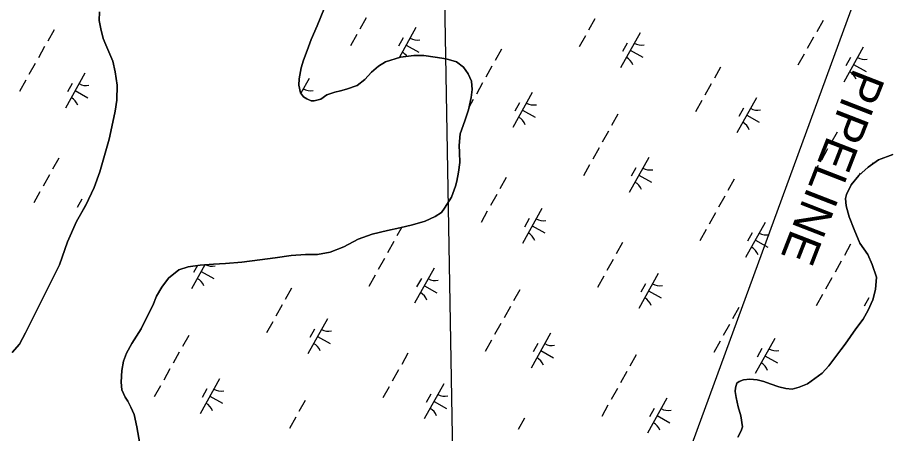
# Model space of a CAD drawing. Extents: x 3923531 to 3943530, y 207391 to 229799.
# Drawn here: x 3935033 to 3936122, y 222290 to 222809 of the extents above; entities that cross this region are included whole.
import ezdxf

# ---------------------------------------------------------------- set-up
doc = ezdxf.new("R2010")
doc.units = 0
for name, color, linetype in [('V-GRID-MAJR', 7, 'Continuous'), ('V-TOPO-SHOR', 7, 'Continuous'), ('V-UTIL-IDEN', 7, 'Continuous'), ('V-UTIL-LINE', 7, 'Continuous'), ('V-WETL-SWMP', 7, 'Continuous')]:
    doc.layers.add(name, color=color, linetype=linetype)

msp = doc.modelspace()

# ---------------------------------------------------------------- linework, layer by layer
at = {"layer": 'V-GRID-MAJR'}
msp.add_spline([(3935779.9, 210874.8), (3935760.8, 211942.6), (3935652.4, 218002.6), (3935544, 224062.6), (3935501.8, 226418.9)], degree=3, dxfattribs=at)
at = {"layer": 'V-TOPO-SHOR'}
for points in [[(3935026.3, 222390.6), (3935035.4, 222401.3), (3935042.9, 222415.2), (3935085.5, 222500.2), (3935095.4, 222528.8), (3935106.8, 222554.2), (3935118.2, 222574.5), (3935128.9, 222596.7), (3935135.6, 222616.2), (3935140.7, 222633.6), (3935147.4, 222657), (3935152.1, 222678.1), (3935154.8, 222692), (3935156.8, 222705.9), (3935157.5, 222724.5), (3935155.1, 222741.2), (3935151.9, 222754.2), (3935143.1, 222774.8), (3935139.9, 222782.8), (3935139.1, 222786.3), (3935137.5, 222792.7), (3935135.1, 222805), (3935135.4, 222816.1)], [(3935386, 222714.8), (3935384, 222724.4), (3935384.3, 222732.3), (3935387.1, 222746.2), (3935389.8, 222755.7), (3935394.2, 222767.6), (3935399.3, 222781.5), (3935406.8, 222798.6), (3935416.2, 222820.9)], [(3935186.8, 222269.9), (3935181.9, 222298), (3935178.7, 222313.5), (3935174.3, 222322.6), (3935170.7, 222330.1), (3935167.2, 222334.9), (3935163.2, 222344.4), (3935162.3, 222353.9), (3935163.1, 222368.2), (3935165.4, 222380.1), (3935169, 222390.1), (3935175.7, 222402), (3935187.2, 222420.3), (3935195.1, 222436.6), (3935201.8, 222449.3), (3935206.5, 222461.2), (3935213.2, 222472.3), (3935221.5, 222483.5), (3935234.2, 222493.8), (3935246.1, 222497.8), (3935260.8, 222499.8), (3935277.4, 222501.1), (3935292.5, 222501.9), (3935312.7, 222503.5), (3935335.3, 222506.4), (3935354.4, 222508.8), (3935374.6, 222512), (3935392.5, 222512.9), (3935407.2, 222513.3), (3935423, 222516.1), (3935440.1, 222522.5), (3935457.9, 222532.1), (3935475.3, 222538.5), (3935494.4, 222542.9), (3935509.8, 222546.5), (3935525.7, 222550.1), (3935541.6, 222554.9), (3935553.9, 222560.5), (3935561.8, 222565.7), (3935565.7, 222570.9), (3935574.4, 222584.8), (3935579.5, 222598.3), (3935581.1, 222604.7), (3935583.1, 222615.8), (3935584.6, 222628.1), (3935584.2, 222640.4), (3935583.8, 222649.1), (3935585.3, 222663.8), (3935591.2, 222680.1), (3935595.6, 222693.6), (3935599.1, 222709.1), (3935600.3, 222719), (3935599.4, 222729.3), (3935595.4, 222738.4), (3935589.5, 222746.7), (3935580.7, 222753.5), (3935567.6, 222757.4), (3935554.1, 222759.3), (3935539.8, 222761.3), (3935527.5, 222761.3), (3935510.9, 222759.2), (3935492.2, 222753.6), (3935483.5, 222748), (3935474.8, 222740.5), (3935466.5, 222731.7), (3935456.6, 222724.2), (3935443.5, 222719.4), (3935436, 222717.4), (3935428.8, 222715.8), (3935418.9, 222712.2), (3935411.4, 222707), (3935403.1, 222705), (3935399.5, 222705), (3935393.9, 222707.3), (3935390, 222709.7), (3935386, 222714.8)], [(3936124.7, 222637.9), (3936107.2, 222631.1), (3936094.2, 222621.9), (3936082.3, 222611.6), (3936072.8, 222600), (3936067.3, 222588.1), (3936065.7, 222582.9), (3936066.5, 222573.8), (3936070.5, 222560.3), (3936076.5, 222544.1), (3936083.7, 222527.4), (3936093.7, 222513.2), (3936099.3, 222500.5), (3936104.5, 222485), (3936103.3, 222469.5), (3936099.8, 222456.4), (3936094.2, 222443.7), (3936087.9, 222432.6), (3936078.8, 222420.3), (3936065.4, 222401.2), (3936054.7, 222386.9), (3936045.2, 222374.1), (3936036.9, 222365), (3936027.8, 222358.2), (3936018.3, 222351.9), (3936008, 222347.5), (3935999.3, 222345.1), (3935991.3, 222345.8), (3935982.6, 222347.8), (3935971.9, 222351.7), (3935963.9, 222354.5), (3935955.6, 222356.8), (3935946.5, 222357.6), (3935938.5, 222356.8), (3935933.4, 222354.8), (3935930.2, 222352.4), (3935928.6, 222346.9), (3935928.2, 222342.1), (3935929.5, 222334.6), (3935931.9, 222323), (3935935.5, 222311.6), (3935937.5, 222298.1), (3935935.9, 222292.9), (3935931.6, 222285)]]:
    msp.add_lwpolyline(points, dxfattribs=at)
at = {"layer": 'V-UTIL-LINE'}
msp.add_lwpolyline([(3936636.4, 224015.9), (3936525.6, 224056.2), (3935321.3, 220766.2), (3935347.7, 220401.8), (3934871.3, 219561.1), (3934439.5, 219247.4), (3932085.9, 216616.8), (3928247.6, 212430.3)], dxfattribs=at)
at = {"layer": 'V-WETL-SWMP'}
for p, q in [((3935135.4, 222816.1), (3935135.1, 222805)), ((3935416.2, 222820.9), (3935406.8, 222798.6)), ((3935135.1, 222805), (3935137.5, 222792.7)), ((3935468, 222808.4), (3935460.2, 222794.5)), ((3935753.2, 222807.2), (3935745.4, 222793.2)), ((3936037.8, 222805.1), (3936029.9, 222791.1)), ((3935078.6, 222793.5), (3935070.8, 222779.5)), ((3935137.5, 222792.7), (3935139.1, 222786.3)), ((3935406.8, 222798.6), (3935399.3, 222781.5)), ((3935530, 222796.3), (3935509, 222758.7)), ((3935139.1, 222786.3), (3935139.9, 222782.8)), ((3935139.9, 222782.8), (3935143.1, 222774.8)), ((3935399.3, 222781.5), (3935394.2, 222767.6)), ((3935456.3, 222787.5), (3935448.5, 222773.5)), ((3935514, 222783.4), (3935508.1, 222773)), ((3935741.5, 222786.2), (3935733.7, 222772.3)), ((3935809.6, 222789.8), (3935785.2, 222746.1)), ((3936026, 222784.2), (3936018.2, 222770.2)), ((3935066.9, 222772.6), (3935059.1, 222758.6)), ((3935143.1, 222774.8), (3935151.9, 222754.2)), ((3935517.8, 222774.4), (3935533.5, 222765.7)), ((3935793.6, 222777), (3935787.7, 222766.5)), ((3936088, 222772), (3936063.6, 222728.3)), ((3935394.2, 222767.6), (3935389.8, 222755.7)), ((3935492.2, 222753.6), (3935510.9, 222759.2)), ((3935510.9, 222759.2), (3935527.5, 222761.3)), ((3935527.5, 222761.3), (3935539.8, 222761.3)), ((3935539.8, 222761.3), (3935554.1, 222759.3)), ((3935554.1, 222759.3), (3935567.6, 222757.4)), ((3935636.6, 222769.2), (3935628.8, 222755.3)), ((3935797.4, 222768), (3935813.1, 222759.2)), ((3936014.3, 222763.2), (3936006.5, 222749.2)), ((3936072, 222759.1), (3936066.2, 222748.7)), ((3935055.2, 222751.6), (3935047.4, 222737.6)), ((3935151.9, 222754.2), (3935155.1, 222741.2)), ((3935389.8, 222755.7), (3935387.1, 222746.2)), ((3935474.8, 222740.5), (3935483.5, 222748)), ((3935483.5, 222748), (3935492.2, 222753.6)), ((3935567.6, 222757.4), (3935580.7, 222753.5)), ((3935580.7, 222753.5), (3935589.5, 222746.7)), ((3935624.9, 222748.3), (3935617.1, 222734.3)), ((3936075.8, 222750.1), (3936091.5, 222741.4)), ((3935117.2, 222739.4), (3935092.8, 222695.8)), ((3935155.1, 222741.2), (3935157.5, 222724.5)), ((3935387.1, 222746.2), (3935384.3, 222732.3)), ((3935466.5, 222731.7), (3935474.8, 222740.5)), ((3935589.5, 222746.7), (3935595.4, 222738.4)), ((3935595.4, 222738.4), (3935599.4, 222729.3)), ((3935910.1, 222747), (3935902.3, 222733.1)), ((3935043.5, 222730.7), (3935035.7, 222716.7)), ((3935101.1, 222726.6), (3935095.3, 222716.1)), ((3935384.3, 222732.3), (3935384, 222724.4)), ((3935396.8, 222732.9), (3935386.4, 222714.3)), ((3935456.6, 222724.2), (3935466.5, 222731.7)), ((3935599.4, 222729.3), (3935600.3, 222719)), ((3935613.2, 222727.3), (3935605.4, 222713.4)), ((3935105, 222717.6), (3935120.7, 222708.8)), ((3935157.5, 222724.5), (3935156.8, 222705.9)), ((3935384, 222724.4), (3935386, 222714.8)), ((3935418.9, 222712.2), (3935428.8, 222715.8)), ((3935428.8, 222715.8), (3935436, 222717.4)), ((3935436, 222717.4), (3935443.5, 222719.4)), ((3935443.5, 222719.4), (3935456.6, 222724.2)), ((3935600.3, 222719), (3935599.1, 222709.1)), ((3935898.4, 222726.1), (3935890.6, 222712.1)), ((3935156.8, 222705.9), (3935154.8, 222692)), ((3935386, 222714.8), (3935390, 222709.7)), ((3935390, 222709.7), (3935393.9, 222707.3)), ((3935393.9, 222707.3), (3935399.5, 222705)), ((3935399.5, 222705), (3935403.1, 222705)), ((3935403.1, 222705), (3935411.4, 222707)), ((3935411.4, 222707), (3935418.9, 222712.2)), ((3935599.1, 222709.1), (3935595.6, 222693.6)), ((3935601.5, 222706.4), (3935596.4, 222697.2)), ((3935675.2, 222715.1), (3935650.8, 222671.5)), ((3935886.7, 222705.1), (3935878.9, 222691.2)), ((3935954.8, 222708.7), (3935930.4, 222665)), ((3935595.6, 222693.6), (3935591.2, 222680.1)), ((3935659.2, 222702.3), (3935653.3, 222691.8)), ((3935938.8, 222695.8), (3935932.9, 222685.4)), ((3935154.8, 222692), (3935152.1, 222678.1)), ((3935663, 222693.3), (3935678.7, 222684.5)), ((3935781.8, 222688.1), (3935774, 222674.1)), ((3935942.6, 222686.8), (3935958.3, 222678.1)), ((3935152.1, 222678.1), (3935147.4, 222657)), ((3935591.2, 222680.1), (3935585.3, 222663.8)), ((3935585.3, 222663.8), (3935583.8, 222649.1)), ((3935770.1, 222667.2), (3935762.3, 222653.2)), ((3936055.3, 222665.9), (3936047.5, 222651.9)), ((3935147.4, 222657), (3935140.7, 222633.6)), ((3935583.8, 222649.1), (3935584.2, 222640.4)), ((3935584.2, 222640.4), (3935584.6, 222628.1)), ((3935758.4, 222646.2), (3935750.6, 222632.2)), ((3936043.6, 222644.9), (3936035.8, 222631)), ((3935084.5, 222633.4), (3935076.7, 222619.4)), ((3935140.7, 222633.6), (3935135.6, 222616.1)), ((3935820.4, 222634), (3935796, 222590.4)), ((3936094.2, 222621.9), (3936107.2, 222631.1)), ((3936107.2, 222631.1), (3936124.7, 222637.9)), ((3935584.6, 222628.1), (3935583.1, 222615.8)), ((3935746.7, 222625.2), (3935738.9, 222611.3)), ((3935804.4, 222621.2), (3935798.5, 222610.7)), ((3936031.9, 222624), (3936024.1, 222610)), ((3936082.3, 222611.6), (3936094.2, 222621.9)), ((3936100, 222627.5), (3936098.6, 222625)), ((3935072.8, 222612.4), (3935065, 222598.4)), ((3935135.6, 222616.1), (3935128.9, 222596.7)), ((3935583.1, 222615.8), (3935581.1, 222604.7)), ((3935642.5, 222609.1), (3935634.7, 222595.1)), ((3935808.2, 222612.2), (3935823.9, 222603.4)), ((3935927.1, 222607), (3935919.3, 222593)), ((3936072.8, 222600), (3936082.3, 222611.6)), ((3936084, 222614.7), (3936082.2, 222611.4)), ((3935128.9, 222596.7), (3935118.2, 222574.5)), ((3935579.5, 222598.3), (3935574.4, 222584.8)), ((3935581.1, 222604.7), (3935579.5, 222598.3)), ((3936067.3, 222588.1), (3936072.8, 222600)), ((3935061.1, 222591.4), (3935053.3, 222577.5)), ((3935574.4, 222584.8), (3935565.7, 222570.9)), ((3935630.8, 222588.1), (3935623, 222574.1)), ((3935915.4, 222586), (3935907.6, 222572.1)), ((3936065.7, 222582.9), (3936067.3, 222588.1)), ((3935121.5, 222581.3), (3935104.8, 222551.3)), ((3935118.2, 222574.5), (3935106.8, 222554.2)), ((3935113.2, 222582.2), (3935107.3, 222571.7)), ((3936066.5, 222573.8), (3936065.7, 222582.9)), ((3936070.5, 222560.3), (3936066.5, 222573.8)), ((3935117, 222573.2), (3935117.4, 222572.9)), ((3935561.8, 222565.7), (3935553.9, 222560.5)), ((3935565.7, 222570.9), (3935561.8, 222565.7)), ((3935619.1, 222567.2), (3935611.3, 222553.2)), ((3935687.2, 222570.7), (3935662.8, 222527)), ((3935903.7, 222565.1), (3935895.8, 222551.1)), ((3935106.8, 222554.2), (3935095.4, 222528.8)), ((3935541.6, 222554.9), (3935525.7, 222550.1)), ((3935553.9, 222560.5), (3935541.6, 222554.9)), ((3935671.2, 222557.9), (3935665.3, 222547.4)), ((3935965.6, 222552.9), (3935941.2, 222509.2)), ((3936076.5, 222544.1), (3936070.5, 222560.3)), ((3935494.4, 222542.9), (3935475.3, 222538.5)), ((3935509.8, 222546.5), (3935494.4, 222542.9)), ((3935512.6, 222547.1), (3935506.4, 222536.2)), ((3935525.7, 222550.1), (3935509.8, 222546.5)), ((3935675, 222548.9), (3935690.7, 222540.1)), ((3935891.9, 222544.1), (3935884.1, 222530.2)), ((3936083.7, 222527.4), (3936076.5, 222544.1)), ((3935457.9, 222532.1), (3935440.1, 222522.5)), ((3935475.3, 222538.5), (3935457.9, 222532.1)), ((3935949.6, 222540.1), (3935943.8, 222529.6)), ((3935953.4, 222531.1), (3935969.1, 222522.3)), ((3935095.4, 222528.8), (3935085.5, 222500.2)), ((3935440.1, 222522.5), (3935423, 222516.1)), ((3935502.5, 222529.2), (3935494.7, 222515.2)), ((3935787.7, 222527.9), (3935779.9, 222514)), ((3936072.3, 222525.9), (3936064.5, 222511.9)), ((3936093.7, 222513.2), (3936083.7, 222527.4)), ((3935354.4, 222508.8), (3935335.3, 222506.4)), ((3935374.6, 222512), (3935354.4, 222508.8)), ((3935392.5, 222512.9), (3935374.6, 222512)), ((3935407.2, 222513.3), (3935392.5, 222512.9)), ((3935423, 222516.1), (3935407.2, 222513.3)), ((3936099.3, 222500.5), (3936093.7, 222513.2)), ((3935085.5, 222500.2), (3935042.9, 222415.2)), ((3935246.1, 222497.8), (3935234.2, 222493.8)), ((3935260.8, 222499.8), (3935246.1, 222497.8)), ((3935266.8, 222500.3), (3935250, 222470.2)), ((3935257.4, 222499.4), (3935252.5, 222490.6)), ((3935277.4, 222501.1), (3935260.8, 222499.8)), ((3935292.5, 222501.9), (3935277.4, 222501.1)), ((3935312.7, 222503.5), (3935292.5, 222501.9)), ((3935335.3, 222506.4), (3935312.7, 222503.5)), ((3935490.8, 222508.2), (3935483, 222494.3)), ((3935776, 222507), (3935768.2, 222493)), ((3936060.6, 222504.9), (3936052.8, 222490.9)), ((3936104.5, 222485), (3936099.3, 222500.5)), ((3935234.2, 222493.8), (3935221.5, 222483.5)), ((3935262.2, 222492), (3935277.9, 222483.3)), ((3935479.1, 222487.3), (3935471.3, 222473.3)), ((3935552.8, 222496.1), (3935528.4, 222452.4)), ((3935832.4, 222489.6), (3935808, 222445.9)), ((3935221.5, 222483.5), (3935213.2, 222472.3)), ((3935536.8, 222483.2), (3935530.9, 222472.8)), ((3935764.3, 222486), (3935756.5, 222472.1)), ((3935816.4, 222476.7), (3935810.6, 222466.3)), ((3936048.9, 222484), (3936041.1, 222470)), ((3936103.3, 222469.5), (3936104.5, 222485)), ((3935213.2, 222472.3), (3935206.5, 222461.2)), ((3935374.9, 222471.1), (3935367.1, 222457.1)), ((3935540.6, 222474.2), (3935556.3, 222465.4)), ((3935659.5, 222469), (3935651.7, 222455.1)), ((3935820.2, 222467.7), (3935835.9, 222459)), ((3936099.8, 222456.4), (3936103.3, 222469.5)), ((3935206.5, 222461.2), (3935201.8, 222449.3)), ((3936037.2, 222463), (3936029.4, 222449)), ((3936094.8, 222458.9), (3936089, 222448.5)), ((3936094.2, 222443.7), (3936099.8, 222456.4)), ((3935201.8, 222449.3), (3935195.1, 222436.6)), ((3935363.2, 222450.2), (3935355.4, 222436.2)), ((3935647.8, 222448.1), (3935639.9, 222434.1)), ((3935932.9, 222446.8), (3935925.1, 222432.8)), ((3936087.9, 222432.6), (3936094.2, 222443.7)), ((3935195.1, 222436.6), (3935187.2, 222420.3)), ((3935419.6, 222432.7), (3935395.2, 222389.1)), ((3936078.8, 222420.3), (3936087.9, 222432.6)), ((3935351.5, 222429.2), (3935343.7, 222415.2)), ((3935636, 222427.1), (3935628.2, 222413.1)), ((3935921.2, 222425.9), (3935913.4, 222411.9)), ((3935042.9, 222415.2), (3935035.4, 222401.3)), ((3935187.2, 222420.3), (3935175.7, 222402)), ((3935246.6, 222412.2), (3935238.8, 222398.2)), ((3935403.6, 222419.9), (3935397.7, 222409.4)), ((3935407.4, 222410.9), (3935423.1, 222402.1)), ((3935698, 222414.9), (3935673.6, 222371.3)), ((3936065.4, 222401.2), (3936078.8, 222420.3)), ((3935035.4, 222401.3), (3935026.3, 222390.6)), ((3935175.7, 222402), (3935169, 222390.1)), ((3935624.3, 222406.2), (3935616.5, 222392.2)), ((3935682, 222402.1), (3935676.2, 222391.6)), ((3935909.5, 222404.9), (3935901.7, 222390.9)), ((3935977.6, 222408.4), (3935953.2, 222364.8)), ((3936045.2, 222374.1), (3936065.4, 222401.2)), ((3935169, 222390.1), (3935165.4, 222380.1)), ((3935234.9, 222391.2), (3935227.1, 222377.3)), ((3935520.1, 222390), (3935512.3, 222376)), ((3935685.8, 222393.1), (3935701.5, 222384.3)), ((3935961.6, 222395.6), (3935955.8, 222385.1)), ((3935165.4, 222380.1), (3935163.1, 222368.2)), ((3935804.7, 222387.9), (3935796.9, 222373.9)), ((3935965.4, 222386.6), (3935981.1, 222377.8)), ((3935163.1, 222368.2), (3935162.3, 222353.9)), ((3935223.2, 222370.3), (3935215.4, 222356.3)), ((3935508.4, 222369), (3935500.6, 222355.1)), ((3935793, 222366.9), (3935785.2, 222353)), ((3936036.9, 222365), (3936045.2, 222374.1)), ((3935285.2, 222358.1), (3935260.8, 222314.4)), ((3935933.4, 222354.8), (3935938.5, 222356.8)), ((3935938.5, 222356.8), (3935946.5, 222357.6)), ((3935946.5, 222357.6), (3935955.6, 222356.8)), ((3935955.6, 222356.8), (3935963.9, 222354.5)), ((3936018.3, 222351.9), (3936027.8, 222358.2)), ((3936027.8, 222358.2), (3936036.9, 222365)), ((3935162.3, 222353.9), (3935163.2, 222344.4)), ((3935211.5, 222349.3), (3935203.7, 222335.4)), ((3935269.2, 222345.3), (3935263.3, 222334.8)), ((3935496.7, 222348.1), (3935488.9, 222334.1)), ((3935564.8, 222351.6), (3935540.4, 222308)), ((3935781.3, 222346), (3935773.5, 222332)), ((3935928.2, 222342.1), (3935928.6, 222346.9)), ((3935928.6, 222346.9), (3935930.2, 222352.4)), ((3935930.2, 222352.4), (3935933.4, 222354.8)), ((3935963.9, 222354.5), (3935971.9, 222351.7)), ((3935971.9, 222351.7), (3935982.6, 222347.8)), ((3935982.6, 222347.8), (3935991.3, 222345.8)), ((3935991.3, 222345.8), (3935999.3, 222345.1)), ((3935999.3, 222345.1), (3936008, 222347.5)), ((3936008, 222347.5), (3936018.3, 222351.9)), ((3935163.2, 222344.4), (3935167.2, 222334.9)), ((3935167.2, 222334.9), (3935170.7, 222330.1)), ((3935273, 222336.3), (3935288.7, 222327.5)), ((3935548.8, 222338.8), (3935543, 222328.3)), ((3935929.5, 222334.6), (3935928.2, 222342.1)), ((3935931.9, 222323), (3935929.5, 222334.6)), ((3935170.7, 222330.1), (3935174.3, 222322.6)), ((3935391.9, 222331.1), (3935384, 222317.1)), ((3935552.6, 222329.8), (3935568.3, 222321)), ((3935769.6, 222325), (3935761.8, 222311.1)), ((3935843.2, 222333.8), (3935818.8, 222290.2)), ((3935174.3, 222322.6), (3935178.7, 222313.5)), ((3935178.7, 222313.5), (3935181.9, 222298)), ((3935827.2, 222321), (3935821.4, 222310.5)), ((3935935.5, 222311.6), (3935931.9, 222323)), ((3935380.1, 222310.1), (3935372.3, 222296.1)), ((3935665.3, 222308.9), (3935657.5, 222294.9)), ((3935831, 222312), (3935846.7, 222303.2)), ((3935937.5, 222298.1), (3935935.5, 222311.6)), ((3935181.9, 222298), (3935186.8, 222269.9)), ((3935931.6, 222285), (3935935.9, 222292.9)), ((3935935.9, 222292.9), (3935937.5, 222298.1))]:
    msp.add_line(p, q, dxfattribs=at)
for centre, start, end in [((3935531.5, 222798.4), 240.0381, 281.5817), ((3935811.1, 222792), 240.0381, 281.5817), ((3935504.5, 222750.2), 34.6365, 61.5817), ((3935784.1, 222743.7), 20.0381, 61.5817), ((3936089.5, 222774.1), 240.0381, 281.5817), ((3936062.5, 222725.9), 20.0381, 61.5817), ((3935118.6, 222741.6), 240.0381, 281.5817), ((3935398.3, 222735.1), 240.0381, 281.5817), ((3935091.7, 222693.4), 20.0381, 61.5817), ((3935676.7, 222717.3), 240.0381, 281.5817), ((3935956.3, 222710.8), 240.0381, 281.5817), ((3935649.7, 222669.1), 20.0381, 61.5817), ((3935929.3, 222662.6), 20.0381, 61.5817), ((3935821.9, 222636.2), 240.0381, 281.5817), ((3935794.9, 222588), 20.0381, 61.5817), ((3935103.7, 222548.9), 60.2239, 61.5817), ((3935688.7, 222572.9), 240.0381, 281.5817), ((3935661.7, 222524.6), 20.0381, 61.5817), ((3935967.1, 222555.1), 240.0381, 281.5817), ((3935940.2, 222506.8), 20.0381, 61.5817), ((3935275.9, 222516), 242.8716, 281.5817), ((3935248.9, 222467.8), 20.0381, 61.5817), ((3935554.3, 222498.2), 240.0381, 281.5817), ((3935833.9, 222491.7), 240.0381, 281.5817), ((3935527.3, 222450), 20.0381, 61.5817), ((3935807, 222443.5), 20.0381, 61.5817), ((3935421.1, 222434.9), 240.0381, 281.5817), ((3935394.1, 222386.7), 20.0381, 61.5817), ((3935699.5, 222417.1), 240.0381, 281.5817), ((3935979.1, 222410.6), 240.0381, 281.5817), ((3935672.5, 222368.9), 20.0381, 61.5817), ((3935952.2, 222362.4), 20.0381, 61.5817), ((3935286.7, 222360.3), 240.0381, 281.5817), ((3935566.3, 222353.8), 240.0381, 281.5817), ((3935259.7, 222312), 20.0381, 61.5817), ((3935539.3, 222305.6), 20.0381, 61.5817), ((3935844.7, 222336), 240.0381, 281.5817), ((3935817.8, 222287.7), 20.0381, 61.5817)]:
    msp.add_arc(centre, 17.6, start, end, dxfattribs=at)

# ---------------------------------------------------------------- texts
at = {"layer": 'V-UTIL-IDEN'}
msp.add_text('PIPELINE', height=42, rotation=248.7308, dxfattribs=at).set_placement((3936076.5, 222746.9))

doc.saveas('drawing.dxf')
